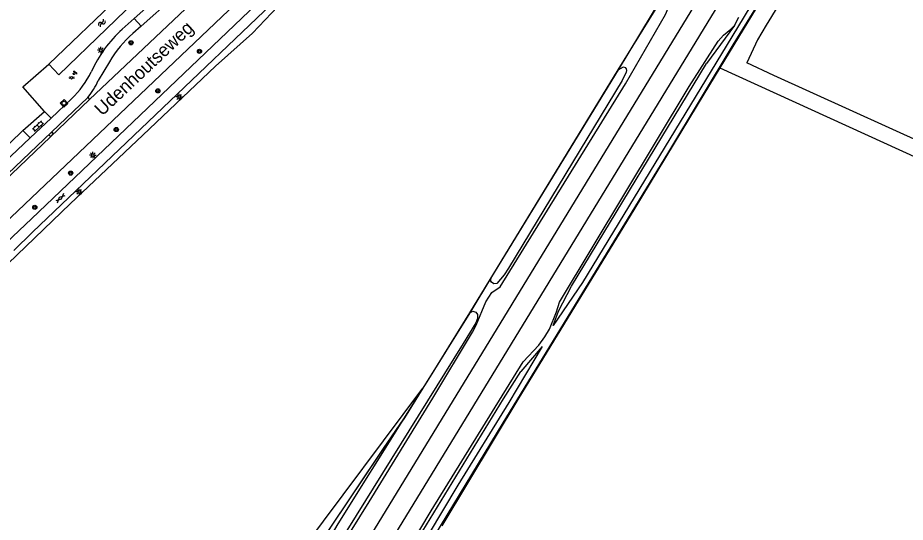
# Model space of a CAD drawing. Extents: x 136000 to 141000, y 400494 to 402006.
# Drawn here: x 137911 to 138079.7, y 401012.4 to 401108.3 of the extents above; entities that cross this region are included whole.
import ezdxf

# ---------------------------------------------------------------- set-up
doc = ezdxf.new("R2010")
doc.units = 0
for name, color, linetype in [('gg-afsc-erfafscheiding', 7, 'Continuous'), ('gg-afsc-hekwerk', 7, 'Continuous'), ('gg-anno-openbare ruimte label', 7, 'Continuous'), ('gg-aspt-spoorlijn', 7, 'Continuous'), ('gg-knt-BGT kruinlijn', 7, 'Continuous'), ('gg-knt-bronhoudergrens', 7, 'Continuous'), ('gg-knt-verharding', 7, 'Continuous'), ('gg-kntw-bovenkant insteek waterloop', 7, 'Continuous'), ('gt-grn-groengrens', 7, 'Continuous'), ('gt-grn-vlakafsluiter', 7, 'Continuous'), ('gt-symb-boom', 7, 'Continuous'), ('gt-symb-gesloten verharding', 7, 'Continuous'), ('gt-symb-groenvak', 7, 'Continuous'), ('gt-symb-klinker verharding', 7, 'Continuous'), ('gt-symb-kolk center center', 7, 'Continuous'), ('gt-symb-lichtmast', 7, 'Continuous'), ('gt-symb-peilbuis', 7, 'Continuous'), ('gt-symb-rioolschacht', 7, 'Continuous'), ('gt-symb-watersymbool', 7, 'Continuous'), ('gx-grn-maaiveld', 7, 'Continuous')]:
    doc.layers.add(name, color=color, linetype=linetype)

# ---------------------------------------------------------------- blocks, each defined once
blk = doc.blocks.new('gt0-LMAST')
at = {"layer": 'gt-symb-lichtmast'}
for p, q in [((-0.18, 0.17), (-0.45, 0.44)), ((-0.01, 0.25), (-0.01, 0.62)), ((0.17, 0.17), (0.44, 0.44)), ((-0.26, 0), (-0.63, 0)), ((-0.18, -0.18), (-0.45, -0.45)), ((-0.01, -0.25), (-0.01, -0.63)), ((0.44, -0.45), (0.17, -0.18)), ((0.24, 0), (0.62, 0))]:
    blk.add_line(p, q, dxfattribs=at)
blk.add_circle((-0.01, 0), 0.25, dxfattribs=at)
blk = doc.blocks.new('gt0-BOOM')
at = {"layer": 'gt-symb-boom'}
for radius in [0.4, 0.2]:
    blk.add_circle((0, 0), radius, dxfattribs=at)
blk = doc.blocks.new('gt0-KL1')
at = {"layer": 'gt-symb-klinker verharding'}
for p, q in [((-1.15, 0.3), (1.15, 0.3)), ((-1, -0.3), (-1, 0.3)), ((-0.5, 0.3), (-0.5, 0.45)), ((0, -0.3), (0, 0.3)), ((0.5, 0.3), (0.5, 0.45)), ((1, -0.3), (1, 0.3)), ((-1.15, -0.3), (1.15, -0.3)), ((-0.5, -0.45), (-0.5, -0.3)), ((0.5, -0.45), (0.5, -0.3))]:
    blk.add_line(p, q, dxfattribs=at)
blk = doc.blocks.new('gt0-KOLKCC')
at = {"layer": 'gt-symb-kolk center center'}
blk.add_lwpolyline([(-0.37, 0.2), (0.38, 0.2), (0.38, -0.2), (-0.37, -0.2)], close=True, dxfattribs=at)
blk = doc.blocks.new('gt0-GESVH1')
at = {"layer": 'gt-symb-gesloten verharding'}
for p, q in [((-0.99, -0.26), (0.01, 0.24)), ((0.01, -0.26), (-0.99, 0.24)), ((0.01, 0.24), (1.01, -0.26)), ((1.01, 0.24), (0.01, -0.26))]:
    blk.add_line(p, q, dxfattribs=at)
blk = doc.blocks.new('gt0-RS')
at = {"layer": 'gt-symb-rioolschacht'}
blk.add_lwpolyline([(-0.5, -0.5), (0.5, -0.5), (0.5, 0.5), (-0.5, 0.5)], close=True, dxfattribs=at)
blk.add_circle((0, 0), 0.375, dxfattribs=at)
blk = doc.blocks.new('gt0-PBUIS')
at = {"layer": 'gt-symb-peilbuis'}
blk.add_circle((0, 0), 0.25, dxfattribs=at)
for centre, start, end in [((-0.21, 0), 141.9073, 218.0927), ((0.21, 0), 321.9073, 38.0927)]:
    blk.add_arc(centre, 0.243, start, end, dxfattribs=at)
blk = doc.blocks.new('gt0-GRVAK')
at = {"layer": 'gt-symb-groenvak'}
for p, q in [((-0.11, 0.19), (-0.23, 0.24)), ((-0.18, 0.15), (0.09, 0.15)), ((-0.09, 0.21), (-0.16, 0.32)), ((-0.05, 0.21), (-0.05, 0.39)), ((0, 0.21), (0.06, 0.32)), ((0.02, 0.19), (0.13, 0.24)), ((0.26, -0.05), (0.2, 0.06)), ((0.3, -0.05), (0.3, 0.13)), ((0.35, -0.05), (0.41, 0.06)), ((-0.24, -0.23), (-0.36, -0.18)), ((-0.32, -0.26), (-0.05, -0.26)), ((-0.23, -0.21), (-0.29, -0.09)), ((-0.18, -0.2), (-0.18, -0.02)), ((-0.14, -0.21), (-0.07, -0.09)), ((-0.12, -0.23), (0, -0.18)), ((0.24, -0.07), (0.12, -0.02)), ((0.17, -0.11), (0.44, -0.11)), ((0.37, -0.07), (0.49, -0.02))]:
    blk.add_line(p, q, dxfattribs=at)
blk = doc.blocks.new('gt0-WA')
at = {"layer": 'gt-symb-watersymbool'}
for centre, start, end in [((-0.32, 0.02), 28.0725, 151.9275), ((0.43, 0.42), 208.0725, 331.9275), ((-0.32, -0.43), 28.0725, 151.9275), ((0.43, -0.03), 208.0725, 331.9275)]:
    blk.add_arc(centre, 0.425, start, end, dxfattribs=at)

msp = doc.modelspace()

# ---------------------------------------------------------------- linework, layer by layer
at = {"layer": 'gg-afsc-erfafscheiding'}
for p, q in [((137911.93, 401095.17), (137916.92, 401099.42)), ((137916.05, 401090.45), (137911.93, 401095.17)), ((137879.66, 401055.88), (137911.98, 401086.85))]:
    msp.add_line(p, q, dxfattribs=at)
at = {"layer": 'gg-afsc-hekwerk'}
for points in [[(137990.28, 401009.88), (138003.23, 401031.3), (138034.56, 401082.47), (138046.96, 401103.11), (138064.96, 401132.35), (138073.34, 401146.02), (138082.29, 401160.48), (138104.33, 401196.05), (138112.71, 401209.56), (138114.02, 401211.6), (138121.73, 401224.31), (138123.09, 401228.34), (138124.63, 401231.64), (138128.59, 401238.07), (138137.76, 401252.57), (138142.96, 401261.07), (138155.19, 401280.83), (138167.52, 401300.5), (138191.26, 401338.28), (138193.98, 401341.48), (138195.54, 401346.36), (138205.87, 401364.05), (138215.79, 401381.44), (138219.45, 401387.75)], [(137969.74, 401010.33), (137980.48, 401026.38), (137984.36, 401032.03), (137989.41, 401040.11), (137996.89, 401052.17), (138025.08, 401098.4), (138036.9, 401117.42), (138047.05, 401130.07), (138050.8, 401136.11), (138054.5, 401142.02), (138061.05, 401153.7), (138064.67, 401159.84), (138064.84, 401162.69), (138064.91, 401164.8), (138069.21, 401172.08), (138076.96, 401184.81), (138089.59, 401205.82), (138096.55, 401217.74), (138101.47, 401225.67)]]:
    msp.add_lwpolyline(points, dxfattribs=at)
at = {"layer": 'gg-aspt-spoorlijn'}
for points in [[(137911.76, 400893.92), (138126.55, 401245.58), (138133.54, 401256.86), (138153.76, 401290.06), (138158.77, 401298.15), (138172.15, 401320.29), (138182.51, 401337.02), (138189.61, 401348.85), (138209.54, 401381.22), (138212.16, 401385.73), (138222.91, 401403.23), (138236.08, 401424.99), (138241.13, 401433.15), (138261.3, 401466.33), (138303.44, 401535.13), (138336.43, 401589.19), (138349.12, 401609.82), (138354.7, 401619.18), (138358.94, 401625.99), (138382.62, 401664.75), (138404.92, 401700.66)], [(137819.85, 400750.94), (138062.16, 401147.54), (138100.83, 401210.68), (138114.26, 401232.93), (138158.85, 401305.73), (138164.74, 401315.52), (138174.58, 401331.41), (138179.42, 401339.5), (138193.59, 401362.62), (138207.48, 401385.59), (138220.27, 401406.27), (138239.36, 401437.44), (138284.93, 401512.15), (138290.28, 401520.64), (138297.14, 401532.17), (138320.01, 401569.45), (138326.57, 401580.36), (138335.61, 401595.04), (138345.17, 401610.78), (138359.28, 401633.65), (138365.19, 401643.49), (138370.87, 401652.59), (138381.68, 401670.37), (138394.78, 401691.57)]]:
    msp.add_lwpolyline(points, dxfattribs=at)
at = {"layer": 'gg-knt-BGT kruinlijn'}
for p, q in [((138047.22, 401106.82), (138048.07, 401108.41)), ((138047.22, 401106.82), (138041.87, 401099.57)), ((138016.21, 401057.27), (138041.87, 401099.57)), ((138013.76, 401052.51), (138016.21, 401057.27)), ((138012.77, 401049.77), (138013.76, 401052.51)), ((138010.65, 401045.76), (138006.64, 401041.06)), ((138003.33, 401035.85), (138006.64, 401041.06)), ((137983.97, 401004.27), (138003.33, 401035.85))]:
    msp.add_line(p, q, dxfattribs=at)
at = {"layer": 'gg-knt-bronhoudergrens'}
for points in [[(138170.73, 401149.25), (138169.77, 401151.54), (138151.9, 401159.3), (138126.88, 401170.78), (138118.15, 401174.82), (138106.79, 401179.44), (138100.88, 401181.22), (138097.96, 401178.23), (138096.06, 401176.7), (138053.21, 401106.84), (138051.57, 401104.09), (138049.54, 401099.68)], [(138044.46, 401098.77), (138092.9, 401076.61), (138132.16, 401058.66), (138131.17, 401056.06)], [(138134.6, 401061.58), (138131.12, 401062.23), (138091.03, 401080.8), (138054.72, 401097.31), (138049.54, 401099.68)], [(137962.17, 400998.47), (137961.23, 401002.4), (137965.38, 401007.6), (137988.01, 401037.85)]]:
    msp.add_lwpolyline(points, dxfattribs=at)
at = {"layer": 'gg-knt-verharding'}
for p, q in [((137924.61, 401092.76), (137952.71, 401119.3)), ((137962.49, 401116.71), (137913.61, 401070.06)), ((137942.11, 401116.18), (137933.13, 401108.13)), ((137896.2, 401057.52), (137956.87, 401115.2)), ((137913.8, 401067.5), (137963.99, 401115.43)), ((137943.58, 401114.81), (137934.44, 401106.68)), ((137930.84, 401106.07), (137933.13, 401108.13)), ((137934.44, 401106.68), (137933.13, 401108.13)), ((137934.44, 401106.68), (137932.89, 401105.3)), ((137928.42, 401099.91), (137926.29, 401096.35)), ((137917.33, 401089.21), (137921.21, 401092.87)), ((137924.29, 401093.08), (137924.61, 401092.76)), ((137911.98, 401086.85), (137916.05, 401090.45)), ((137916.05, 401090.45), (137917.33, 401089.21)), ((137913.34, 401085.43), (137917.33, 401089.21)), ((137913.34, 401085.43), (137911.98, 401086.85)), ((137913.8, 401067.5), (137910.21, 401064.05))]:
    msp.add_line(p, q, dxfattribs=at)
for points in [[(137890.4, 401060.85), (137904.89, 401074.66), (137924.29, 401093.08)], [(137924.61, 401092.76), (137905.27, 401074.3), (137890.77, 401060.48)], [(137888.96, 401062.28), (137903.47, 401076.12), (137913.34, 401085.43)], [(137896.72, 401057.07), (137898.31, 401057.93), (137901.54, 401059.88), (137904.56, 401062), (137907.57, 401064.41), (137913.61, 401070.06)]]:
    msp.add_lwpolyline(points, dxfattribs=at)
for centre, radius, start, end in [((137947.12, 401088.02), 24.3, 132.0441, 155.7323), ((137948.24, 401088.04), 23.1, 131.6627, 149.0785), ((137908.48, 401106.1), 18.36, 313.9209, 333.8774), ((137914.65, 401101.24), 12.62, 319.7515, 337.2079)]:
    msp.add_arc(centre, radius, start, end, dxfattribs=at)
at = {"layer": 'gg-kntw-bovenkant insteek waterloop'}
msp.add_line((137916.92, 401099.42), (137930.76, 401112.78), dxfattribs=at)
msp.add_lwpolyline([(137916.92, 401099.42), (137918.78, 401097.45), (137945.95, 401123.7)], dxfattribs=at)
at = {"layer": 'gt-grn-groengrens'}
msp.add_lwpolyline([(137884.21, 401042.9), (137887.61, 401045.86), (137894.49, 401051.88), (137898.09, 401054.55), (137901.83, 401056.71), (137909.17, 401061.54), (137920.94, 401072.89), (137934.75, 401085.98), (137948.55, 401099.07), (137955.61, 401105.33), (137965.23, 401115.51), (137973.86, 401124.64), (137976.14, 401128.19), (137980.45, 401135.4), (137983.68, 401142.44), (137986.6, 401148.93)], dxfattribs=at)
at = {"layer": 'gt-grn-vlakafsluiter'}
for points in [[(138095.04, 401181.11), (138081.95, 401159.84), (138064.46, 401131.7), (138044.46, 401098.77)], [(138044.46, 401098.77), (138040.15, 401091.68), (138028.07, 401071.76), (138006.22, 401036.04), (137991.6, 401011.73)]]:
    msp.add_lwpolyline(points, dxfattribs=at)
at = {"layer": 'gx-grn-maaiveld'}
for p, q in [((138039.96, 401122.88), (138025.08, 401098.4)), ((138025.08, 401098.4), (138001.02, 401059)), ((138001.02, 401059), (137996.89, 401052.17)), ((137996.89, 401052.17), (137988.01, 401037.85)), ((137988.01, 401037.85), (137984.5, 401032.2))]:
    msp.add_line(p, q, dxfattribs=at)
for points in [[(137966.5, 400998.13), (137977.78, 401016.26), (137989.88, 401035.96), (137997.44, 401048.49), (137998.15, 401049.81), (137999.97, 401054.25), (138001.09, 401056.02), (138002.66, 401057.13), (138026.48, 401095.69), (138034.13, 401108.89), (138035.75, 401112.9), (138037.58, 401115.2), (138046.38, 401128.21), (138070.61, 401168.08), (138072.65, 401172.79), (138073.8, 401174.7), (138075.11, 401175.7), (138079.7, 401183.49)], [(138058.43, 401124.02), (138046.74, 401104.65), (138018.3, 401057.92), (138012.77, 401049.77)], [(137953.8, 400955.75), (137958.01, 400962.74), (137963.59, 400971.77), (137968.33, 400979.69), (137972.25, 400985.17), (137973.39, 400986.56), (137975.39, 400989.64), (137978.03, 400995.22), (137989.55, 401014.57), (138007.07, 401042.87), (138010.05, 401046.02), (138011.2, 401047.61), (138012.03, 401049.11), (138013.39, 401052.36), (138013.97, 401054.22), (138038.63, 401095.23), (138044.11, 401103.85), (138045.12, 401104.93), (138046.5, 401106.07), (138047.22, 401106.82)], [(138025.08, 401098.4), (138026.15, 401098.93), (138026.41, 401098.84), (138026.63, 401098.55), (138026.7, 401098.27), (138026.65, 401097.93), (138025.89, 401096.33), (138004.25, 401060.68), (138003.41, 401059.41), (138002.07, 401057.75), (138001.46, 401057.7), (138001.02, 401058), (138000.85, 401058.36), (138001.02, 401059)], [(137996.89, 401052.17), (137997.51, 401052.49), (137998.04, 401052.32), (137998.4, 401051.88), (137998.39, 401051.12), (137998.03, 401050.27), (137995.66, 401046.38), (137973.54, 401010.81), (137969.11, 401003.02), (137967.99, 401001.45), (137967.18, 401000.77), (137966.67, 401000.88), (137966.4, 401001.94), (137967.95, 401005.44), (137971.89, 401012.05), (137984.5, 401032.2)], [(138010.65, 401045.76), (138004.35, 401035.15), (137994.64, 401019.4), (137980.6, 400995.96), (137978.54, 400992.31), (137977.51, 400989.97), (137975.31, 400985.88), (137972.54, 400981.98), (137968.45, 400975.74), (137961.85, 400964.93)], [(137984.5, 401032.2), (137979.84, 401025.51), (137970.56, 401011.62), (137965.76, 401004.1), (137962.17, 400998.47)]]:
    msp.add_lwpolyline(points, dxfattribs=at)

# ---------------------------------------------------------------- block references
at = {"layer": 'gt-symb-boom'}
for p in [(137932.52, 401103.51), (137945.52, 401101.88), (137937.62, 401094.37), (137929.71, 401087.02), (137921.04, 401078.74), (137914.22, 401072.24)]:
    msp.add_blockref('gt0-BOOM', p, dxfattribs=at)
at = {"layer": 'gt-symb-gesloten verharding', "rotation": -136.62038199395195}
msp.add_blockref('gt0-GESVH1', (137919.11, 401073.98), dxfattribs=at)
at = {"layer": 'gt-symb-groenvak'}
msp.add_blockref('gt0-GRVAK', (137921.81, 401097.8), dxfattribs=at)
at = {"layer": 'gt-symb-klinker verharding', "rotation": 42.77092864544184}
msp.add_blockref('gt0-KL1', (137914.83, 401087.68), dxfattribs=at)
at = {"layer": 'gt-symb-kolk center center', "rotation": 43.946589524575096}
msp.add_blockref('gt0-KOLKCC', (137917.31, 401086.11), dxfattribs=at)
at = {"layer": 'gt-symb-lichtmast'}
for p in [(137926.79, 401102.1), (137941.69, 401093.21), (137925.26, 401082.18), (137922.68, 401075.16)]:
    msp.add_blockref('gt0-LMAST', p, dxfattribs=at)
at = {"layer": 'gt-symb-peilbuis'}
msp.add_blockref('gt0-PBUIS', (137921.23, 401096.87), dxfattribs=at)
at = {"layer": 'gt-symb-rioolschacht', "rotation": 43.74318168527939}
msp.add_blockref('gt0-RS', (137919.78, 401092.01), dxfattribs=at)
at = {"layer": 'gt-symb-watersymbool', "rotation": -129.27731149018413}
msp.add_blockref('gt0-WA', (137927.02, 401107.29), dxfattribs=at)

# ---------------------------------------------------------------- texts
at = {"layer": 'gg-anno-openbare ruimte label'}
msp.add_text('Udenhoutseweg', height=2.5, rotation=43.3, dxfattribs=at).set_placement((137927.02, 401089.48))

doc.saveas('drawing.dxf')
